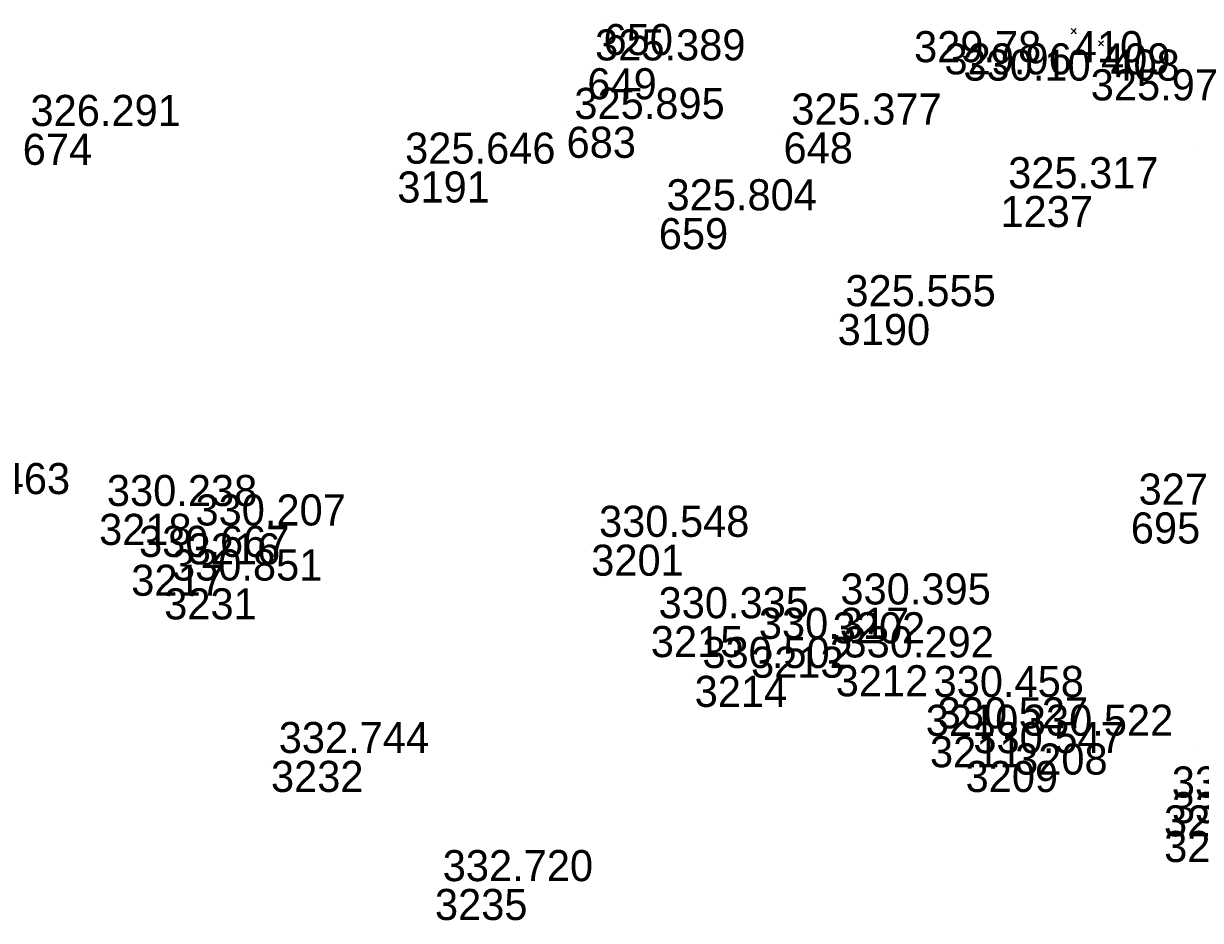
# Model space of a CAD drawing. Extents: x -829398 to -819400, y -1074439 to -1067977.
# Drawn here: x -823361.36 to -823315.96, y -1070399.73 to -1070365.12 of the extents above; entities that cross this region are included whole.
import ezdxf

# ---------------------------------------------------------------- set-up
doc = ezdxf.new("R2010")
doc.units = 0
doc.layers.add('Vrstva 60', color=7, linetype='Continuous')
doc.layers.add('Vrstva 61', color=7, linetype='Continuous')

msp = doc.modelspace()

# ---------------------------------------------------------------- linework, layer by layer
at = {"layer": 'Vrstva 60'}
for p, q in [((-823338.989, -1070365.134), (-823338.989, -1070365.134)), ((-823320.85, -1070365.408), (-823320.95, -1070365.308)), ((-823320.85, -1070365.408), (-823320.95, -1070365.508)), ((-823320.85, -1070365.408), (-823320.75, -1070365.308)), ((-823320.85, -1070365.408), (-823320.75, -1070365.508)), ((-823319.798, -1070365.879), (-823319.898, -1070365.779)), ((-823319.798, -1070365.879), (-823319.898, -1070365.979)), ((-823319.798, -1070365.879), (-823319.698, -1070365.779)), ((-823319.798, -1070365.879), (-823319.698, -1070365.979)), ((-823319.437, -1070366.12), (-823319.537, -1070366.02)), ((-823319.437, -1070366.12), (-823319.537, -1070366.22)), ((-823319.437, -1070366.12), (-823319.337, -1070366.02)), ((-823319.437, -1070366.12), (-823319.337, -1070366.22)), ((-823339.614, -1070366.84), (-823339.614, -1070366.84)), ((-823340.415, -1070369.099), (-823340.415, -1070369.099)), ((-823332.045, -1070369.316), (-823332.045, -1070369.316)), ((-823316.004, -1070370.002), (-823316.004, -1070370.002)), ((-823346.944, -1070370.824), (-823346.944, -1070370.824)), ((-823323.678, -1070371.772), (-823323.678, -1070371.772)), ((-823336.858, -1070372.625), (-823336.858, -1070372.625)), ((-823329.957, -1070376.325), (-823329.957, -1070376.325)), ((-823358.449, -1070384.037), (-823358.449, -1070384.037)), ((-823318.647, -1070383.982), (-823318.647, -1070383.982)), ((-823355.031, -1070384.788), (-823355.031, -1070384.788)), ((-823339.463, -1070385.226), (-823339.463, -1070385.226)), ((-823357.209, -1070385.999), (-823357.209, -1070385.999)), ((-823355.938, -1070386.912), (-823355.938, -1070386.912)), ((-823330.15, -1070387.835), (-823330.15, -1070387.835)), ((-823337.165, -1070388.367), (-823337.165, -1070388.367)), ((-823333.298, -1070389.162), (-823333.298, -1070389.162)), ((-823330.032, -1070389.88), (-823330.032, -1070389.88)), ((-823335.473, -1070390.288), (-823335.473, -1070390.288)), ((-823326.557, -1070391.406), (-823326.557, -1070391.406)), ((-823326.397, -1070392.618), (-823326.397, -1070392.618)), ((-823323.112, -1070392.9), (-823323.112, -1070392.9)), ((-823315.991, -1070392.97), (-823315.991, -1070392.97)), ((-823351.819, -1070393.57), (-823351.819, -1070393.57)), ((-823325.022, -1070393.573), (-823325.022, -1070393.573)), ((-823317.368, -1070395.287), (-823317.368, -1070395.287)), ((-823317.361, -1070396.274), (-823317.361, -1070396.274)), ((-823345.493, -1070398.513), (-823345.493, -1070398.513))]:
    msp.add_line(p, q, dxfattribs=at)

# ---------------------------------------------------------------- texts
for s, p in [('650', (-823338.989, -1070366.334)), ('410', (-823320.85, -1070366.608)), ('409', (-823319.798, -1070367.079)), ('408', (-823319.437, -1070367.32)), ('649', (-823339.614, -1070368.04)), ('683', (-823340.415, -1070370.299)), ('648', (-823332.045, -1070370.516)), ('674', (-823361.397, -1070370.57)), ('3191', (-823346.944, -1070372.024)), ('1237', (-823323.678, -1070372.972)), ('659', (-823336.858, -1070373.825)), ('3190', (-823329.957, -1070377.525)), ('3218', (-823358.449, -1070385.237)), ('695', (-823318.647, -1070385.182)), ('3216', (-823355.031, -1070385.988)), ('3201', (-823339.463, -1070386.426)), ('3217', (-823357.209, -1070387.199)), ('3231', (-823355.938, -1070388.112)), ('3202', (-823330.15, -1070389.035)), ('3215', (-823337.165, -1070389.567)), ('3213', (-823333.298, -1070390.362)), ('3212', (-823330.032, -1070391.08)), ('3214', (-823335.473, -1070391.488)), ('3210', (-823326.557, -1070392.606)), ('3211', (-823326.397, -1070393.818)), ('3208', (-823323.112, -1070394.1)), ('3232', (-823351.819, -1070394.77)), ('3209', (-823325.022, -1070394.773)), ('3204', (-823317.368, -1070396.487)), ('3205', (-823317.361, -1070397.474)), ('3235', (-823345.493, -1070399.713))]:
    msp.add_text(s, height=1.2, dxfattribs=at).set_placement(p)
at = {"layer": 'Vrstva 61'}
for s, p in [('325.389', (-823339.314, -1070366.54)), ('329.78', (-823327.01, -1070366.608)), ('329.96', (-823325.835, -1070367.079)), ('330.10', (-823325.106, -1070367.32)), ('325.97', (-823320.194, -1070368.081)), ('326.291', (-823361.097, -1070369.07)), ('325.895', (-823340.115, -1070368.799)), ('325.377', (-823331.745, -1070369.016)), ('325.646', (-823346.644, -1070370.524)), ('325.317', (-823323.378, -1070371.472)), ('325.804', (-823336.558, -1070372.325)), ('325.555', (-823329.657, -1070376.025)), ('330.463', (-823365.369, -1070383.276)), ('327.500', (-823318.347, -1070383.682)), ('330.238', (-823358.149, -1070383.737)), ('330.207', (-823354.731, -1070384.488)), ('330.548', (-823339.163, -1070384.926)), ('330.667', (-823356.909, -1070385.699)), ('330.851', (-823355.638, -1070386.612)), ('330.395', (-823329.85, -1070387.535)), ('330.335', (-823336.865, -1070388.067)), ('330.317', (-823332.998, -1070388.862)), ('330.292', (-823329.732, -1070389.58)), ('330.502', (-823335.173, -1070389.988)), ('330.458', (-823326.257, -1070391.106)), ('330.527', (-823326.097, -1070392.318)), ('330.522', (-823322.812, -1070392.6)), ('332.744', (-823351.519, -1070393.27)), ('330.547', (-823324.722, -1070393.273)), ('331.308', (-823317.068, -1070394.987)), ('331.041', (-823317.061, -1070395.974)), ('332.720', (-823345.193, -1070398.213))]:
    msp.add_text(s, height=1.2, dxfattribs=at).set_placement(p)

doc.saveas('drawing.dxf')
